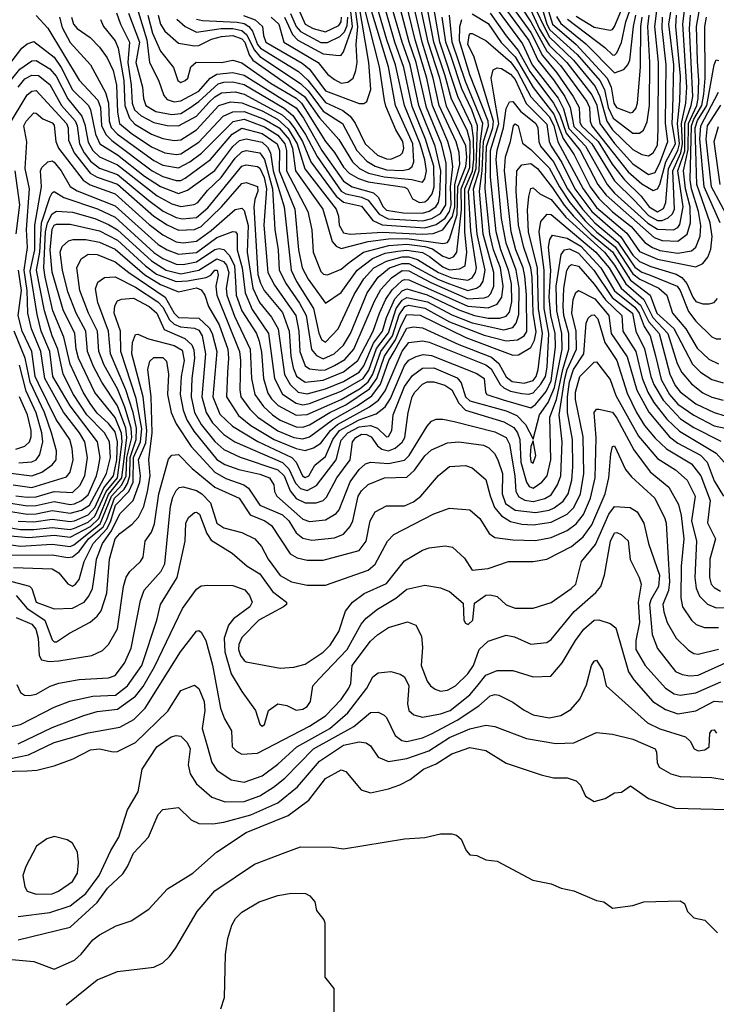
# Model space of a CAD drawing. Extents: x 501367 to 657802, y 482273 to 547541.
# Tile 463 of 656: x 579432 to 582515, y 520004 to 524364. Entities that reach past the tile are written whole.
import ezdxf

# ---------------------------------------------------------------- set-up
doc = ezdxf.new("R2010")
doc.units = 0

msp = doc.modelspace()

# ---------------------------------------------------------------- linework, layer by layer
at = {"layer": '0CON20XD'}
for points in [[(579505, 524382.8), (579556.7, 524326.7), (579695, 524096.2), (579778.1, 524008.1), (579790.1, 523975), (579794, 523894), (579814.4, 523855), (579839.6, 523829.6), (580018.3, 523695), (580065, 523670.6), (580125, 523652.1), (580145, 523652.9), (580165, 523663.1), (580276.6, 523745), (580372.4, 523857.6), (580415, 523884.4), (580505, 523860.1), (580570.9, 523815), (580581.6, 523785), (580580.8, 523695), (580649.4, 523525), (580665.6, 523345), (580682.1, 523265), (580708.3, 523215), (580785, 523109.3), (580855, 523156.9), (580925.8, 523255), (580993.1, 523306.9), (581050.1, 523329.9), (581105, 523340.1), (581145, 523343.1), (581215, 523333.2), (581246.4, 523316.4), (581305, 523270.4), (581335, 523257.3), (581379.3, 523260.7), (581404, 523275), (581410.4, 523335), (581401.6, 523425), (581401.7, 523615), (581436.1, 523693.9), (581442.5, 523747.5), (581440.9, 523840.9), (581433.6, 523895), (581371.4, 524025), (581291.6, 524265), (581242.4, 524545)], [(579940.3, 524455), (579994.5, 524274.5), (580005.9, 524175), (580046.4, 524096.4), (580069.3, 524029.3), (580085, 524011.4), (580115, 524001.3), (580145, 524005.2), (580225, 524048.3), (580275.2, 524104.8), (580305, 524122.7), (580375, 524131.1), (580425, 524119.1), (580655, 523973.7), (580688.1, 523928.1), (580769.1, 523785), (580865, 523648.8), (580904.1, 523625), (580997.9, 523597.9), (581018.6, 523578.6), (581040.7, 523535), (581055, 523521.5), (581129.2, 523509.3), (581215, 523507), (581245, 523516.6), (581274.3, 523535.7), (581285.5, 523554.5), (581291.7, 523588.3), (581295.5, 523695), (581271.1, 523805), (581199.1, 523985), (581160.2, 524165), (581124.3, 524265), (581047.8, 524527.8)], [(581856.2, 524366.2), (582021.9, 524241.9), (582055, 524208.1), (582065, 524206.8), (582075, 524217.1), (582095, 524262.9), (582114.9, 524354.9), (582179.7, 524540.3)], [(581895, 524380.2), (581975, 524330.6), (582045, 524318.1), (582055, 524320.3), (582065, 524334), (582150, 524540)], [(579661.2, 524375), (579670.2, 524345), (579686.4, 524325), (579743.3, 524285), (579785, 524242.4), (579818.8, 524195), (579845, 524140), (579859.9, 524075), (579865.3, 523955.3), (579874, 523905), (579925, 523861.4), (580015, 523801.2), (580075, 523774.3), (580125, 523766.9), (580145, 523770.1), (580225, 523822.7), (580333.1, 523936.9), (580375, 523957.1), (580425, 523957.6), (580514.1, 523924.1), (580580.7, 523885), (580625, 523833.7), (580638.8, 523795), (580653.2, 523695), (580773.8, 523525), (580815, 523381.5), (580832, 523362), (580855, 523350.8), (580975, 523382.3), (581065, 523394.3), (581145, 523395.7), (581305, 523373.2), (581325, 523378.1), (581335, 523392.1), (581368.6, 523501.4), (581371.9, 523625), (581406, 523715), (581410.5, 523755), (581406.5, 523806.5), (581321.1, 523981.1), (581291.1, 524105), (581239.7, 524265), (581200.1, 524450.1)], [(579789.3, 524365), (579803, 524335), (579855, 524271.2), (579868.5, 524238.5), (579892.2, 524095), (579896.9, 523985), (579917.7, 523927.7), (579941.3, 523901.3), (580015, 523858), (580065, 523838), (580115, 523829.3), (580145, 523832.8), (580215, 523876.4), (580312.9, 523985), (580365, 524000.7), (580415, 523996.3), (580505, 523960.2), (580573.7, 523923.7), (580620.5, 523880.5), (580660.1, 523815), (580693.8, 523703.8), (580832.3, 523525), (580842.6, 523495), (580846.4, 523455), (580865, 523420.2), (580895, 523414.3), (581037.1, 523422.9), (581215.5, 523414.5), (581262.5, 523417.5), (581305.5, 523434.5), (581347.7, 523492.3), (581358, 523535), (581357.2, 523632.8), (581379.4, 523725), (581376.4, 523776.4), (581363.4, 523823.4), (581288.8, 523985), (581262.6, 524105), (581213, 524265), (581172, 524445)], [(579861.2, 524395), (579878.3, 524345), (579917.9, 524265), (579910.9, 524175), (579925.8, 524075), (579929.4, 523995), (579940, 523965), (579969.3, 523939.3), (580025, 523909.7), (580085, 523895.7), (580135, 523894.6), (580215, 523937.6), (580270.8, 523999.2), (580295, 524023.4), (580325, 524039.8), (580385, 524045.1), (580425, 524034.3), (580593.5, 523943.5), (580625.1, 523915.1), (580650.4, 523880.4), (580684.1, 523825), (580721.2, 523735), (580833, 523583), (580865, 523556.6), (580945, 523538.2), (580994.7, 523474.7), (581036.7, 523456.7), (581225, 523443), (581275, 523457.2), (581314.5, 523485.5), (581335, 523515.4), (581342.2, 523545), (581339.3, 523625), (581349.2, 523715), (581342.1, 523772.1), (581326.2, 523825), (581259, 523985), (581234.1, 524105), (581181.7, 524275), (581140.3, 524450.3)], [(579912.9, 524392.9), (579962.2, 524265), (579946.2, 524175), (579976.2, 524065), (579979.8, 524015), (579989.8, 523985), (580035, 523957.6), (580105, 523944.9), (580145, 523949.1), (580184.5, 523974.5), (580225, 524002.3), (580310.2, 524079.8), (580335, 524087.6), (580375, 524089.3), (580425, 524077), (580602.4, 523972.4), (580640.6, 523940.6), (580696.5, 523856.5), (580748.7, 523758.7), (580855, 523605.6), (580875, 523593.7), (580945, 523577.8), (580974.7, 523564.7), (581023.3, 523503.3), (581062.9, 523482.9), (581217, 523473), (581256.3, 523483.7), (581295, 523506.9), (581318.1, 523545), (581319.1, 523729.1), (581298.4, 523815), (581232.4, 523975), (581186.7, 524175), (581155.1, 524265), (581108, 524445)], [(579999.8, 524385), (580020.3, 524305), (580055, 524224.7), (580113, 524153), (580131.3, 524095), (580145, 524086.2), (580164.4, 524095), (580175.6, 524105), (580189.4, 524155), (580213.5, 524176.5), (580325, 524174.3), (580375, 524185.7), (580415, 524173), (580545, 524082), (580655, 524016.3), (580679.2, 523995), (580785, 523824.5), (580826, 523776), (580865, 523710.9), (580890.3, 523685), (580931.6, 523661.6), (580975, 523646.5), (581135, 523622.7), (581148, 523615), (581171, 523571), (581200.8, 523555), (581225, 523557.5), (581239.9, 523570.1), (581256.9, 523593.1), (581267.1, 523625), (581265, 523716.2), (581228.5, 523835), (581169.5, 523979.5), (581132.5, 524152.5), (581092.2, 524265), (581039, 524449)], [(580044.4, 524384.4), (580055, 524343.9), (580075, 524313.6), (580135, 524260), (580205, 524248.6), (580225, 524250.7), (580281.1, 524278.9), (580325, 524290.1), (580375, 524293.7), (580415, 524279.7), (580427.8, 524265), (580448.3, 524208.3), (580464.3, 524185), (580691.9, 524025), (580759.5, 523929.5), (580843.9, 523833.9), (580904.9, 523734.9), (580936.2, 523706.2), (580975.8, 523685), (581045, 523668.7), (581167, 523657), (581215, 523644.6), (581225, 523659.5), (581231.8, 523695), (581225, 523743.8), (581204.9, 523815), (581134.7, 523985), (581095.4, 524165), (581056.6, 524275), (581007, 524447)], [(580126.9, 524366.9), (580164.6, 524334.6), (580215, 524309), (580323.9, 524326.1), (580375, 524325.1), (580415, 524316.1), (580437.2, 524297.2), (580470.5, 524230.5), (580495, 524201.9), (580675, 524081.6), (580708.8, 524048.8), (580775, 523958.8), (580861.2, 523905), (580924.1, 523785), (580968.4, 523738.4), (581005.9, 523715.9), (581055, 523699.8), (581125, 523696.2), (581155, 523702.3), (581169.2, 523715), (581177.1, 523735), (581171.7, 523815), (581095.3, 523985), (581064.2, 524155), (580978.1, 524438.1)], [(580215, 524367.2), (580241.2, 524361.2), (580395, 524354), (580425, 524347.2), (580445.7, 524335), (580463.1, 524313.1), (580484.8, 524255), (580497.8, 524237.8), (580665.5, 524135.5), (580707.2, 524097.2), (580785, 523997.9), (580861.9, 523961.9), (580895, 523937.1), (580916.7, 523906.7), (580961.5, 523815), (581015.8, 523765), (581055, 523747.7), (581075, 523747.3), (581116.2, 523765), (581126.2, 523775), (581131.9, 523795), (581127.8, 523825), (581097.1, 523877.1), (581052.1, 523982.1), (581047.3, 524007.3), (581024.9, 524155.1), (580953.8, 524435)], [(580422.3, 524382.3), (580474.1, 524364.1), (580506.3, 524335), (580511, 524295), (580521.7, 524265), (580681.7, 524171.7), (580715.1, 524145.1), (580785, 524049.5), (580935, 523993.5), (580955, 523992.7), (580967.8, 524002.2), (580986.7, 524055), (580977.4, 524175), (580931.4, 524445)], [(580545.2, 524375), (580579.3, 524345), (580600.4, 524265), (580753.1, 524175), (580795, 524123.8), (580825, 524099.3), (580855, 524084), (580885, 524087.9), (580907.8, 524105), (580919.9, 524140.1), (580926.1, 524175), (580921.5, 524255), (580927.9, 524335), (580912.1, 524455)], [(580603.4, 524375), (580638.7, 524298.7), (580663.1, 524273.1), (580775, 524213.7), (580845.4, 524205.4), (580855, 524207.1), (580865, 524222.2), (580905.6, 524334.4), (580892.4, 524455)], [(581560.9, 524440.9), (581685, 524272.2), (581724.7, 524185), (581795, 524097.9), (581844.6, 524025), (581868.7, 523975), (581885, 523891.8), (581964.7, 523815), (582065, 523650.9), (582153.1, 523563.1), (582215, 523497.2), (582255, 523474.9), (582275, 523475.1), (582302.5, 523487.5), (582320.8, 523505), (582330.4, 523525), (582322.3, 523695), (582358, 523775), (582365.8, 523815), (582360.7, 523905), (582380.1, 523995), (582384, 524066), (582366.7, 524345), (582373.8, 524405)], [(581585, 524459.9), (581695, 524307.3), (581746.5, 524206.5), (581809.8, 524129.8), (581882.3, 524025), (581908.8, 523975), (581910.9, 523910.9), (581918.4, 523895), (581991.6, 523825), (582054.6, 523724.6), (582108.8, 523655), (582182.7, 523582.7), (582218.2, 523535), (582255, 523514), (582281.5, 523528.5), (582291.6, 523555), (582303.2, 523705), (582345, 523784.5), (582352, 523815), (582344.1, 523905), (582354.2, 524004.2), (582356.9, 524115), (582336.2, 524335), (582339.4, 524385)], [(581654.4, 524415), (581695, 524355.6), (581764.9, 524224.9), (581825, 524161.1), (581941.8, 524001.8), (581953.4, 523975), (581956.2, 523915), (581964.4, 523895), (582125, 523691.2), (582185, 523636.9), (582235, 523607.4), (582255, 523615.8), (582265, 523634.8), (582291.5, 523735), (582334.2, 523815), (582319.9, 523905), (582323.1, 523966.9), (582327.1, 524165), (582305.2, 524344.8), (582320.8, 524445)], [(581695, 524454.7), (581775, 524288.1), (581883.5, 524185), (581978.7, 524068.7), (582000.2, 524025), (582030, 523915), (582055, 523877), (582145, 523789.2), (582185, 523768.1), (582215, 523761.6), (582235, 523775.3), (582255, 523809.1), (582258.5, 523878.5), (582259.1, 524175), (582243.5, 524335), (582253.5, 524415)], [(581753.9, 524465), (581790.2, 524345), (581894.6, 524254.6), (582032.1, 524105), (582050.5, 524065), (582061.3, 523995), (582073, 523975), (582135, 523951.6), (582145.2, 523954.8), (582158.5, 523971.5), (582165.9, 523995), (582179.8, 524155), (582181.5, 524335), (582187.7, 524375)], [(580631.3, 524391.3), (580656.1, 524335), (580675, 524312.5), (580765, 524263), (580795, 524262.8), (580849.5, 524290.5), (580869.3, 524310.7), (580881.8, 524338.2), (580883.9, 524375)], [(580660.6, 524425), (580695.2, 524345), (580730.9, 524325), (580785, 524311.1), (580845, 524339.2), (580854.5, 524355), (580856.9, 524375)], [(580890.1, 523289.9), (580954.4, 523335.6), (581065.1, 523364.9), (581145, 523369.9), (581225, 523360.6), (581259.5, 523349.5), (581305, 523317.2), (581335, 523307), (581353.9, 523316.1), (581366.2, 523335), (581388, 523522), (581386.3, 523615), (581425, 523709.8), (581426.5, 523825), (581412.9, 523875), (581342.8, 524012.8), (581315.8, 524115.8), (581265.7, 524265), (581238.8, 524405)], [(581435, 524390.6), (581505, 524347.1), (581563.5, 524263.5), (581625, 524200.5), (581705, 524063.8), (581796.4, 523946.4), (581838, 523838), (581885.7, 523765.7), (581956.8, 523625), (581995, 523572.7), (582055, 523513.8), (582138.4, 523448.4), (582198.5, 523378.5), (582232.7, 523355), (582265, 523342.5), (582345, 523330.1), (582405, 523341.2), (582425, 523357.5), (582444.2, 523405.8), (582446.5, 523453.5), (582437.1, 523515), (582404.9, 523615), (582399.8, 523655), (582405.2, 523895), (582415, 523923.3), (582451.2, 523985), (582460.5, 524035), (582465.7, 524105), (582464.3, 524335), (582471.6, 524375)], [(581515, 524393.6), (581585, 524293.4), (581638.7, 524228.7), (581689.6, 524135), (581794.7, 523994.7), (581823.1, 523943.1), (581851.4, 523861.4), (581912.5, 523785), (581990.4, 523635), (582027.3, 523587.3), (582240.4, 523400.4), (582275, 523386.7), (582345, 523383.2), (582385.5, 523415), (582401, 523465), (582399.7, 523535), (582378.7, 523615), (582370.5, 523695), (582391, 523789), (582391.7, 523905), (582428.7, 523985), (582434.8, 524015), (582437.8, 524095), (582431.4, 524181.4), (582427.9, 524335), (582440, 524400)], [(581545, 524409.9), (581656.9, 524256.9), (581700.8, 524165), (581815, 524016.5), (581839.3, 523969.3), (581863.2, 523883.2), (581935.6, 523805), (582032.6, 523635), (582065, 523596.7), (582212.7, 523462.7), (582255, 523436.1), (582325.9, 523434.1), (582345, 523444), (582353.1, 523456.9), (582367.8, 523535), (582344.8, 523695), (582375.7, 523784.3), (582376.3, 523905), (582404.4, 523985), (582410.8, 524025), (582396.8, 524325), (582401.3, 524385)], [(581695, 524406.4), (581733.1, 524323.1), (581775, 524251.2), (581853.3, 524175), (581965, 524031.8), (581985.8, 523985.8), (581999.2, 523905), (582065, 523816.4), (582145, 523726.3), (582215, 523678.8), (582245, 523688.4), (582267.2, 523732.8), (582301.1, 523825), (582289.9, 523905), (582293.7, 524165), (582275.1, 524325), (582276.6, 524375)], [(581740.9, 524425), (581764.5, 524345), (581779.1, 524319.1), (581899.7, 524209.7), (581999.1, 524095), (582019.6, 524055), (582037.1, 523975), (582058, 523928), (582145, 523861.9), (582175, 523861.2), (582193.1, 523875), (582208.6, 523911.4), (582219, 523985), (582221.4, 524175), (582212.6, 524335), (582218.4, 524385)], [(579608.9, 524375), (579619.7, 524329.7), (579655, 524263.8), (579745, 524164.6), (579812.1, 524042.1), (579824.9, 523994.9), (579828, 523915), (579837.2, 523887.2), (579865, 523857.3), (580025, 523740.8), (580065, 523720.8), (580135, 523708.4), (580185, 523734.9), (580237.1, 523772.9), (580376.1, 523913.9), (580425, 523923.3), (580515, 523890.5), (580575, 523853.4), (580606.2, 523815), (580612.6, 523785), (580613.4, 523695), (580706.6, 523515), (580724.4, 523434.4), (580730.9, 523335), (580765, 523249.6), (580777, 523237), (580795, 523235.3), (580855, 523259.8), (580890.1, 523289.9)], [(580003.1, 523563.1), (580067.2, 523517.2), (580125, 523487.8), (580152.8, 523482.8), (580215, 523488.7), (580265, 523531), (580415, 523716.2), (580435, 523721.7), (580485, 523713.7), (580495, 523707.1), (580513.3, 523665), (580524.9, 523615.1), (580512.2, 523455), (580529.9, 523245), (580559.1, 523189.1), (580654.9, 523055), (580667.4, 522985), (580671.7, 522895), (580695, 522831.6), (580715, 522818.5), (580765, 522812.2), (580785, 522814.4), (580825, 522832.7), (580870.5, 522859.5), (580910.5, 522905), (581001.9, 523118.1), (581030.9, 523169.1), (581078, 523222), (581125, 523253.3), (581155, 523252.6), (581251.1, 523201.1), (581415, 523128.8), (581487.8, 523132.2), (581505, 523138.9), (581517.7, 523152.3), (581530.1, 523185), (581530.3, 523245), (581483.7, 523415), (581466.6, 523605), (581479.4, 523695), (581485.1, 523824.9), (581506.6, 523895), (581504.8, 523914.8), (581425, 524120.5), (581378.5, 524271.5), (581380, 524335), (581388.9, 524365)], [(580175, 523609.5), (580295, 523697.1), (580375, 523803.6), (580405, 523829.9), (580435, 523837), (580505, 523822.2), (580529.4, 523799.4), (580542.6, 523775), (580554.4, 523695), (580602.6, 523535), (580632.8, 523255), (580656.4, 523205), (580732.8, 523085), (580756.5, 522976.5), (580768.1, 522948.1), (580785, 522935.8), (580840.9, 522995), (580912.3, 523147.7), (580955, 523216.7), (580999.7, 523265), (581055, 523295.6), (581125, 523313.8), (581155, 523313.8), (581193.1, 523303.1), (581285.7, 523245), (581345, 523221.9), (581415, 523210.9), (581435, 523221.9), (581449.3, 523245), (581453.7, 523265), (581428.5, 523428.5), (581418, 523605), (581452.5, 523705), (581458, 523895), (581433.4, 523965), (581388.9, 524058.9), (581341.2, 524201.1), (581318, 524265), (581301.2, 524375)], [(581444.5, 523555.5), (581440.9, 523615), (581465.1, 523695), (581469.8, 523815), (581481.9, 523905), (581405, 524090.4), (581346.5, 524265), (581334.9, 524384.9)], [(581808.3, 524378.3), (581827.4, 524347.4), (581938, 524258), (582065, 524129), (582105.7, 524144.3), (582124.3, 524165), (582132.6, 524185), (582148.2, 524335), (582159.2, 524385)], [(579382.7, 523895), (579465, 524031.6), (579485, 524048.3), (579505, 524051.3), (579638.8, 523905), (579646.7, 523885), (579648.7, 523831.3), (579673, 523775), (579744.4, 523684.4), (579775, 523666.8), (579865, 523636.2), (580025, 523494.1), (580085.3, 523455.3), (580135, 523432.8), (580205, 523435.1), (580235, 523448), (580325.8, 523535), (580415, 523639), (580435, 523643.5), (580485, 523625.3), (580485.8, 523605.7), (580472.4, 523567.6), (580468.7, 523535), (580486.6, 523236.6), (580497.3, 523197.3), (580514, 523165), (580595, 523068.5), (580624.7, 522985), (580631.8, 522875), (580642.2, 522822.2), (580656.5, 522786.5), (580695, 522759.5), (580775, 522768), (580865, 522805.6), (580928.1, 522855), (580997, 522985), (581023.8, 523065), (581052.5, 523127.5), (581081.2, 523168.8), (581125, 523209.3), (581135.5, 523214.5), (581155, 523212.2), (581415, 523095.9), (581505, 523087.9), (581545.1, 523104.9), (581566.5, 523135), (581572.5, 523185), (581559.9, 523265), (581529.5, 523345), (581512.1, 523415), (581492.6, 523615), (581497.6, 523802.4), (581526.8, 523885), (581528.9, 523915), (581442.3, 524202.3), (581415.8, 524255), (581421.1, 524295), (581425, 524302.7), (581435, 524302.9), (581495, 524272.4), (581605, 524177.6), (581635, 524134.6), (581695, 524022.6), (581775, 523935.3), (581796.3, 523896.3), (581813.4, 523823.4), (581925.5, 523615), (581985, 523533.5), (582119.2, 523419.2), (582175, 523338.3), (582255, 523303.7), (582425, 523269.6), (582455, 523285.3), (582477.9, 523312.1), (582491.4, 523348.6), (582497.2, 523405), (582488.7, 523465), (582429.1, 523635), (582421.3, 523885), (582432.6, 523917.4), (582472.7, 523985), (582505, 524164.2), (582515, 524186.7), (582525, 524184.2)], [(579365, 524138.1), (579441.7, 524238.3), (579465, 524258.1), (579495, 524268.1), (579585, 524199), (579615, 524152.8), (579665, 524053.4), (579737, 523985), (579745.9, 523965), (579767, 523857), (579787.2, 523815), (579865, 523766.7), (579985, 523672.2), (580055, 523625.9), (580135, 523594.6), (580175, 523609.5)], [(579383.2, 524085), (579432.4, 524145), (579485, 524181.6), (579505, 524183.4), (579565, 524147.2), (579593.7, 524113.7), (579645, 524013.8), (579707.7, 523937.7), (579721, 523901), (579735, 523821.8), (579755.4, 523785.4), (579785, 523757.2), (579865, 523722), (580040, 523585), (580105, 523549.2), (580145, 523536.5), (580203.9, 523546.1), (580219.8, 523555), (580262.5, 523607.5), (580323.9, 523666.1), (580385, 523751.2), (580415, 523779.7), (580435, 523784.6), (580495.2, 523775.2), (580515.8, 523745.8), (580551.6, 523615), (580561.6, 523435), (580575.9, 523345), (580580.5, 523255), (580610.9, 523195), (580670.7, 523109.3), (580700.1, 523055), (580724.2, 522904.2), (580745, 522876.7), (580775, 522861.9), (580823.4, 522885), (580865, 522922.5), (580896.6, 522975), (580970.1, 523155), (581019.3, 523225), (581069, 523265), (581125, 523284.8), (581154.6, 523284.6), (581285, 523214.6), (581335, 523194.2), (581415, 523165.7), (581454.5, 523175.5), (581472, 523188), (581483.8, 523206.2), (581492.8, 523255), (581457.1, 523415), (581444.5, 523555.5)], [(579415, 522256), (579465, 522250.3), (579505, 522252), (579585, 522274.7), (579665, 522270.5), (579698.6, 522301.4), (579720.3, 522345), (579732.4, 522425), (579719.9, 522495), (579696.5, 522535), (579626, 522626), (579543, 522775), (579526.3, 522895), (579483.8, 522995), (579468.2, 523065), (579465.2, 523164.8), (579452.1, 523255), (579466, 523356), (579461.6, 523435), (579475.1, 523615), (579456.4, 523705), (579464.1, 523824.1), (579450.2, 523895), (579460.2, 523915), (579495, 523951.8), (579505, 523951.1), (579535, 523925.7), (579575, 523907.9), (579585, 523897.5), (579591.8, 523825), (579603.3, 523795), (579713.3, 523653.3), (579743.7, 523633.7), (579855, 523592.9), (580005, 523457), (580065, 523411.7), (580125, 523381.1), (580155, 523377), (580215, 523383.8), (580278.9, 523431.1), (580385, 523523.5), (580415, 523529.8), (580425, 523519.2), (580443.1, 523453.1), (580439.4, 523335), (580464.3, 523175), (580492.8, 523112.8), (580546.8, 523046.8), (580575.4, 522995.4), (580603.8, 522793.8), (580628.6, 522748.6), (580665, 522714.9), (580705, 522708), (580785, 522730.4), (580865, 522762.9), (580935, 522803.1), (580955, 522831.2), (580998.4, 522931.6), (581038.2, 522985), (581055.8, 523045.8), (581092.3, 523127.7), (581125, 523163.6), (581145, 523172.7), (581235, 523146.6), (581375, 523078.9), (581445, 523054.6), (581505, 523042.4), (581557, 523043), (581585, 523051.3), (581600.2, 523069.8), (581610.4, 523115), (581608.2, 523195), (581595.8, 523255), (581561.1, 523345), (581541, 523425), (581516.5, 523666.5), (581515.9, 523785), (581553, 523905), (581530.9, 524035), (581519, 524105), (581527.1, 524142.9), (581545, 524150.9), (581565, 524148.1), (581605, 524122.9), (581625, 524099.5), (581673.4, 523993.4), (581765, 523902.2), (581775.7, 523825), (581783.8, 523805), (581831.8, 523731.8), (581889.3, 523615), (581964.9, 523515), (582092.8, 523402.8), (582145, 523321.3), (582175, 523294.2), (582225, 523271.4), (582337.2, 523237.2), (582362.6, 523222.6), (582385, 523196.1), (582410.8, 523135), (582425, 523116.9), (582455, 523106), (582484.3, 523105.7), (582505, 523112.7), (582520.5, 523129.5)], [(579425, 524065.7), (579455, 524102.5), (579485, 524119.4), (579515, 524116.6), (579565, 524077.6), (579617.7, 523985), (579677, 523917), (579687.1, 523895), (579696.7, 523815), (579716.8, 523775), (579745, 523738.6), (579785, 523707), (579865, 523678.5), (580003.1, 523563.1)], [(582532.7, 523465), (582461.6, 523625), (582442.9, 523837.2), (582446.2, 523895), (582525, 524043.2)], [(579778.6, 522375), (579788.5, 522425), (579777.1, 522495), (579655, 522654.1), (579578.8, 522785), (579565.1, 522895), (579527.1, 522985), (579509.2, 523059.2), (579478.9, 523251.1), (579498.9, 523345), (579498.6, 523455), (579528.8, 523625), (579524.7, 523695), (579529.6, 523710.4), (579556.9, 523735), (579575, 523738.9), (579585, 523733.9), (579615.2, 523695), (579655, 523625.3), (579686.7, 523606.7), (579855, 523539.7), (580045, 523369.3), (580084.7, 523345), (580135, 523326.3), (580215, 523333), (580305, 523399.4), (580375, 523426), (580386.9, 523425), (580394, 523414), (580394.9, 523345.1), (580417.3, 523265), (580429.5, 523155), (580460.9, 523080.9), (580532.9, 522975), (580560.1, 522775), (580595.9, 522705.9), (580655, 522665.9), (580685, 522659.6), (580715, 522664.7), (580855, 522719.3), (580951.7, 522775), (580977.4, 522812.6), (581011.9, 522908.1), (581065, 522977.6), (581098.8, 523085), (581125, 523122.2), (581145, 523134.2), (581237.2, 523115), (581345, 523057.9), (581435, 523021.4), (581575, 522990.7), (581615, 523001.5), (581629.2, 523020.8), (581640.9, 523059.1), (581643.2, 523175), (581629.5, 523255), (581585.1, 523374.9), (581564.2, 523484.2), (581540.9, 523745), (581545, 523786.2), (581573.8, 523885), (581585, 523970.6), (581599.8, 524000.2), (581615, 524002.7), (581648.9, 523958.9), (581716.5, 523905), (581725.4, 523885), (581729.3, 523825), (581737.3, 523805), (581795.3, 523735), (581856.6, 523615), (581923.5, 523525), (581977.9, 523465), (582079.5, 523379.5), (582155, 523268), (582185, 523246.9), (582215, 523235.5), (582341.9, 523185), (582355.2, 523165.2), (582391.6, 523071.6), (582425, 523029.2), (582495, 522960.7), (582515, 522951.8), (582535, 522951.5)], [(582579.3, 523465), (582493.9, 523625), (582469.6, 523835), (582476.7, 523895), (582535, 523985.2)], [(579375, 522189.8), (579465, 522175.1), (579505, 522176.3), (579575, 522190.3), (579655, 522179.5), (579705, 522192.6), (579740.6, 522215), (579816, 522355), (579834.5, 522425), (579829.3, 522495), (579807.5, 522535), (579728.6, 522615), (579669.6, 522705), (579624.1, 522795), (579600.9, 522905), (579575, 522965.2), (579542, 523075), (579506.8, 523255), (579521.6, 523335), (579528.1, 523465), (579565, 523577.3), (579575, 523597.2), (579585, 523603.1), (579627.4, 523577.4), (579776.9, 523526.9), (579855, 523489.4), (580025, 523332.8), (580065, 523307.2), (580125, 523281.9), (580155, 523279.7), (580215, 523291.7), (580295, 523347.4), (580315, 523351.6), (580335, 523346.7), (580360.4, 523320.4), (580382.8, 523275), (580387, 523205), (580390.1, 523145), (580414.8, 523075.2), (580479.9, 522975), (580491.5, 522941.5), (580502.8, 522892.8), (580510.9, 522775), (580530.5, 522710.5), (580547.1, 522685), (580576.7, 522656.7), (580655, 522613.1), (580705, 522616), (580855, 522682.8), (580938.2, 522731.8), (580975, 522761.5), (580995.6, 522794.4), (581029.9, 522895), (581081.4, 522965), (581112.2, 523057.8), (581136.1, 523093.9), (581155, 523100.1), (581225, 523087.4), (581335, 523026.5), (581487.7, 522967.7), (581585, 522942.6), (581635, 522946.6), (581665.1, 522964.9), (581677, 522983), (581675.4, 523145.3), (581668.2, 523228.2), (581660.9, 523265), (581628.4, 523345), (581607, 523425), (581578, 523695), (581582.7, 523757.3), (581604.4, 523825), (581618, 523895), (581625, 523903.1), (581638.7, 523895), (581658, 523818), (581695, 523789), (581775, 523708.9), (581820.6, 523625), (581867.1, 523555), (581935, 523474.4), (581984.7, 523425), (582067.9, 523357.9), (582145, 523238.3), (582176, 523216), (582260.2, 523175), (582296.7, 523145), (582320.6, 523065), (582381, 522995), (582430.6, 522910.6), (582481.4, 522861.4), (582525, 522840.8)], [(582532.2, 523635), (582505.9, 523825), (582525, 523891.5)], [(579416.1, 523416.1), (579432.7, 523545), (579412.7, 523695)], [(579425, 522143.5), (579495, 522140.5), (579575, 522152.1), (579655, 522142.2), (579675, 522145.8), (579735, 522172.2), (579764.5, 522205), (579805, 522292.1), (579847.1, 522345), (579862, 522415), (579865.6, 522495), (579855, 522538.7), (579825, 522576.9), (579775, 522621.6), (579744.6, 522664.6), (579712.4, 522715), (579655, 522839.7), (579628.1, 522958.1), (579579.3, 523075), (579544.4, 523225), (579539.2, 523265), (579546.9, 523425), (579555.5, 523465), (579575, 523504.2), (579595, 523516.5), (579665, 523512.6), (579765, 523483.9), (579825, 523457.4), (579865, 523433.7), (580015, 523296), (580079.8, 523255), (580145, 523238.3), (580225, 523254.9), (580305, 523305.3), (580333.8, 523293.8), (580348, 523278), (580357.2, 523245), (580346.5, 523175), (580348.6, 523145), (580382.1, 523052.1), (580452.6, 522905), (580458.6, 522775), (580472, 522705), (580511.2, 522651.2), (580550.7, 522615), (580585, 522591.4), (580655, 522561.6), (580685, 522560.4), (580715, 522570.4), (580804.5, 522625), (580875, 522658.9), (580980.3, 522729.7), (581012.4, 522775), (581045.9, 522875), (581095, 522947.1), (581120.2, 523010.2), (581145, 523059.2), (581205, 523056.4), (581406.6, 522956.6), (581615, 522879.4), (581639.7, 522880.3), (581695, 522913.4), (581710.4, 522945), (581717.6, 522982.4), (581704.8, 523065), (581699.9, 523225), (581694.6, 523265), (581663.2, 523355), (581639, 523455), (581629.2, 523605), (581632.6, 523695), (581655, 523721.6), (581695, 523728.1), (581723.1, 523705), (581789.5, 523620.5), (581842.5, 523542.5), (581883.1, 523495), (581960.8, 523415), (582055, 523337), (582135, 523210.4), (582222.8, 523145), (582251.9, 523065), (582326.5, 522996.5), (582409.3, 522839.3), (582445, 522803.5), (582495, 522771.6), (582545, 522756.9)], [(579375, 522116.9), (579435, 522107.5), (579495, 522106.8), (579575, 522116.3), (579655, 522107.3), (579675, 522112.3), (579735, 522139.8), (579765, 522166.5), (579814.7, 522275.3), (579865.6, 522335), (579885.8, 522495), (579883, 522533), (579855, 522603.5), (579764.2, 522714.2), (579691.8, 522865), (579681.3, 522905), (579675.7, 522975), (579625, 523080), (579575, 523246.4), (579566.3, 523345), (579575, 523436.7), (579585, 523454), (579595, 523458.4), (579655, 523458.8), (579785, 523429.2), (579865, 523387.8), (579988.1, 523275), (580037.6, 523237.6), (580125, 523205.3), (580175, 523208.5), (580257.8, 523222.2), (580277.3, 523232.7), (580295, 523254.6), (580305.3, 523255), (580310.2, 523235), (580300, 523185), (580304.1, 523145), (580405.1, 522895), (580409.4, 522855), (580406.1, 522725), (580411.2, 522695), (580450.4, 522640.4), (580485.6, 522605), (580575, 522544.1), (580645, 522514.9), (580685, 522508.7), (580715, 522516.5), (580816.8, 522593.2), (580925.5, 522654.5), (580990.8, 522699.2), (581029.2, 522750.8), (581065.4, 522855), (581088.9, 522895), (581145, 522997.9), (581175, 523004.9), (581215, 523000.3), (581375, 522926.7), (581520, 522870), (581552.3, 522842.4), (581585, 522782.4), (581611.8, 522761.8), (581665, 522755.1), (581705, 522766.9), (581717.4, 522785), (581726.1, 522815), (581745.6, 522975), (581728.9, 523085), (581724.4, 523264.4), (581683.5, 523425), (581679.4, 523520.6), (581685, 523582), (581695, 523616.4), (581705, 523620), (581733.8, 523593.8), (581785, 523567.7), (581849.4, 523489.4), (582020, 523335), (582065, 523277.3), (582114.4, 523194.4), (582194.5, 523125), (582233.7, 523045), (582300.5, 522975), (582342.3, 522842.3), (582361.9, 522801.9), (582405, 522751.9), (582455, 522712.1), (582495, 522692.8), (582545, 522678.9)], [(579375, 522080.4), (579471.8, 522071.8), (579585, 522081.6), (579655, 522072.7), (579745, 522119.9), (579782.3, 522155), (579825, 522262.3), (579883.5, 522335), (579906.5, 522515), (579901.4, 522555), (579865, 522653.8), (579795, 522759.5), (579758.3, 522828.2), (579731.9, 522895), (579725.4, 522985), (579682.2, 523065), (579645, 523158.8), (579621.4, 523255), (579610.4, 523335), (579620, 523360), (579648.2, 523385), (579668.9, 523391.1), (579725, 523391.4), (579785, 523379.7), (579855, 523348.3), (579986.2, 523235), (580055, 523191.9), (580135, 523159.3), (580215, 523177), (580235, 523168.1), (580250.7, 523145), (580267, 523095), (580315, 523013.2), (580352.6, 522905), (580356.8, 522865), (580351.4, 522801.4), (580346.7, 522695), (580401, 522611), (580455, 522567.4), (580558.3, 522505), (580655, 522465.1), (580695, 522456.5), (580731.8, 522468.2), (580765, 522489.5), (580807.7, 522545), (580838.4, 522571.6), (580980.5, 522649.5), (581020.4, 522679.6), (581049, 522721), (581125, 522896.9), (581155, 522935.6), (581215, 522942.2), (581245, 522935.7), (581495, 522836.7), (581518.2, 522818.2), (581559, 522749), (581574.1, 522734.1), (581605, 522719.5), (581655, 522708.4), (581685, 522705.9), (581705, 522712.4), (581739, 522751), (581759.4, 522785), (581767.2, 522825), (581773.7, 522975), (581753.8, 523085), (581753.8, 523255), (581730.5, 523425), (581738.9, 523471.1), (581767.2, 523502.8), (581785, 523501.5), (581982, 523335), (582041.1, 523265), (582093.9, 523175), (582180.1, 523100.1), (582216.4, 523026.4), (582263, 522975), (582308.9, 522795), (582333.3, 522745), (582355, 522716.1), (582425, 522664), (582505.7, 522624.3), (582555, 522610.9)], [(580373.5, 522565), (580486, 522496), (580637, 522425), (580655.2, 522405), (580684.4, 522345), (580695, 522337.1), (580711.4, 522345), (580738.7, 522391.3), (580785, 522429.4), (580818.2, 522505), (580847.8, 522545), (580935, 522592.6), (581010.3, 522619.7), (581050.2, 522649.8), (581073.2, 522686.8), (581135, 522833), (581155, 522857.2), (581186.4, 522873.6), (581217.5, 522882.5), (581255, 522876.8), (581455, 522797.3), (581487.6, 522775), (581493.2, 522715), (581498.9, 522705), (581571.8, 522681.8), (581695, 522645.2), (581715, 522660.2), (581761.6, 522718.4), (581785, 522765.2), (581803.1, 522915), (581802.3, 522975), (581783.2, 523055), (581775.1, 523135.1), (581783, 523255), (581773.2, 523356.8), (581778.4, 523391.6), (581789.8, 523410.2), (581855, 523396.9), (581915, 523361.2), (582004.7, 523265), (582065, 523163.8), (582155, 523092.1), (582174.1, 523065), (582195.8, 523005.8), (582222.6, 522965), (582245.4, 522875.4), (582271.8, 522771.8), (582307.4, 522705), (582345, 522662.6), (582415, 522613), (582505, 522565.7), (582555, 522555.1)], [(581771.2, 522668.8), (581798.7, 522735), (581832.9, 522905), (581831.6, 522975), (581808.8, 523075), (581806.6, 523185), (581827.8, 523325), (581842.7, 523345), (581865, 523349.6), (581905, 523330.8), (581973.4, 523255), (582053.8, 523133.8), (582143.9, 523065), (582159.6, 522985), (582197.5, 522907.5), (582225.1, 522785), (582239.2, 522749.2), (582279.4, 522679.4), (582356.7, 522596.8), (582415, 522558.9), (582535, 522498.6)], [(579365, 522043.3), (579435, 522032.8), (579575, 522042.3), (579655, 522031.5), (579671, 522039), (579788.3, 522131.7), (579838.4, 522255), (579884.8, 522305.2), (579902.9, 522345), (579906.6, 522425), (579927.8, 522515), (579925.8, 522555), (579898, 522648), (579865, 522729.8), (579805.9, 522835), (579781.9, 522895), (579776.4, 522985), (579736, 523065), (579698.5, 523165), (579684.8, 523265), (579704.8, 523305.2), (579735, 523325.7), (579775, 523324), (579855, 523292.2), (579915, 523244.9), (580076.4, 523136.4), (580116, 523065), (580135, 523045.3), (580225, 523043.3), (580270.5, 523000.5), (580284.2, 522975), (580304.6, 522895), (580287.4, 522695), (580317.2, 522617.2), (580373.5, 522565)], [(579405, 521938.6), (579575, 521932.1), (579605.7, 521915.7), (579645, 521866.7), (579665, 521856.5), (579679.6, 521865), (579695, 521885.5), (579717.5, 521965), (579756.8, 522045), (579818.7, 522111.3), (579835.2, 522144.8), (579856.3, 522215), (579915.4, 522274.6), (579933.5, 522316.5), (579935.6, 522425), (579967.3, 522495), (579972.7, 522552.7), (579947.1, 522687.1), (579879.3, 522895), (579877.8, 522985), (579850.2, 523065), (579853.3, 523096.7), (579865, 523120), (579882.6, 523127.4), (579935, 523132), (580005.2, 523095), (580039.2, 523065), (580071.8, 522991.8), (580162.4, 522952.4), (580193.9, 522923.9), (580203.2, 522903.2), (580206.3, 522865), (580194, 522776), (580190.7, 522695), (580205.4, 522625), (580235, 522572.2), (580295, 522496.2), (580335, 522461.2), (580407.3, 522427.3), (580575, 522371.8), (580602.3, 522345), (580628.5, 522278.5), (580655, 522244.5), (580695, 522225.2), (580744.5, 522225.5), (580775, 522235.2), (580790.4, 522249.6), (580836.1, 522335), (580894.8, 522415), (580904.9, 522495), (580920.3, 522515), (580945, 522529.2), (580967.3, 522527.3), (580987, 522517), (581015, 522477.9), (581035, 522462.3), (581065, 522455.1), (581093.2, 522466.8), (581125, 522493.3), (581136.6, 522515), (581150.8, 522625), (581169.8, 522695), (581181.6, 522715), (581215, 522751), (581235, 522760.4), (581265, 522761.3), (581314.2, 522745.8), (581345, 522725.5), (581375.8, 522665.8), (581405.5, 522635.5), (581575, 522584.1), (581618.9, 522558.9), (581635.4, 522535.4), (581645.5, 522505), (581650.5, 522405), (581675, 522316.2), (581687.6, 522297.6), (581705, 522290.2), (581743.7, 522316.3), (581766.8, 522345), (581782.5, 522415), (581778.5, 522605), (581807.9, 522682.2), (581835.3, 522814.7), (581862.9, 522905), (581862, 522975), (581841, 523055), (581837.8, 523095), (581839.7, 523175), (581853.2, 523253.2), (581864.9, 523275.1), (581875, 523279.8), (581905, 523273.2), (581975, 523193.9), (582024.2, 523124.2), (582097.6, 523055), (582101.5, 522985), (582159.3, 522895), (582187.4, 522777.4), (582211.4, 522715), (582238.7, 522668.7), (582295.5, 522595.5), (582351.7, 522541.7), (582514.2, 522444.2), (582584.8, 522364.8)], [(579385, 521993.3), (579575, 521994.4), (579645, 521983.3), (579665, 521986.2), (579695, 522009.7), (579736.9, 522065), (579800.8, 522119.2), (579818.2, 522151.8), (579851.2, 522245), (579893.9, 522286.1), (579909.8, 522310.2), (579919.5, 522345), (579920.4, 522425), (579947.7, 522505), (579949.5, 522555), (579934.1, 522625), (579901.5, 522725), (579833.9, 522885), (579825.1, 522985), (579777.7, 523112.3), (579767.6, 523172.4), (579777.4, 523202.6), (579807.3, 523222.7), (579855, 523225.6), (579945, 523180.1), (580042.9, 523115), (580065, 523091.3), (580095.2, 523035.2), (580116, 523016), (580144.2, 523004.2), (580205, 522997.8), (580225, 522988.9), (580239.3, 522965), (580255.1, 522885), (580238.3, 522695), (580256.7, 522625), (580285, 522579.3), (580335, 522528.2), (580384.7, 522495), (580595, 522403.9), (580622.9, 522375), (580652.1, 522312.1), (580675, 522288.6), (580705, 522279.9), (580745, 522301.9), (580832.9, 522415), (580855, 522502.9), (580884.6, 522535), (580935, 522562.1), (580985, 522568.1), (581014.9, 522554.9), (581055, 522517.9), (581065, 522519.2), (581078.8, 522545), (581085.7, 522615), (581135, 522739.8), (581170.6, 522789.4), (581215, 522821.8), (581265, 522822.1), (581368.2, 522778.2), (581385.9, 522755.9), (581404.7, 522695), (581425, 522676.1), (581585, 522632.4), (581632.1, 522612.1), (581671.4, 522571.4), (581705, 522506.7), (581732.4, 522615), (581771.2, 522668.8)], [(579403.8, 522305), (579485, 522293.5), (579639.2, 522340.8), (579655, 522360.6), (579668.5, 522415), (579664.8, 522465), (579654.4, 522505), (579594.1, 522594.1), (579515, 522754.1), (579501.2, 522785), (579486.1, 522895), (579443.3, 522985), (579425.3, 523055), (579439.6, 523165), (579426, 523255)], [(579375, 521882.3), (579475.6, 521855.6), (579485.4, 521845), (579504.2, 521785), (579585, 521756.2), (579665, 521758.5), (579717.3, 521785), (579738.6, 521811.4), (579754.5, 521845), (579764.8, 521914.8), (579772.3, 521975), (579797.8, 522045), (579839, 522101), (579875, 522175.7), (579934.9, 522235.1), (579963.8, 522316.2), (579966.7, 522345), (579958.5, 522415), (579989.8, 522490.2), (579995.2, 522545), (579978.9, 522695), (579928.2, 522885), (579932, 522935), (579945, 522970), (579955, 522972.2), (580001.9, 522951.9), (580115, 522922.4), (580150.9, 522900.9), (580159.5, 522855), (580146.1, 522785), (580142.6, 522705), (580155.3, 522635.3), (580171.8, 522591.8), (580202.4, 522542.4), (580305, 522417.2), (580340.3, 522395), (580402, 522372), (580495, 522352.1), (580537.7, 522335), (580556.7, 522305), (580560, 522275), (580569.4, 522255), (580685, 522153), (580715, 522142), (580785, 522150), (580832.8, 522177.2), (580845.6, 522194.4), (580895, 522317.8), (580935, 522372.7), (580962.8, 522397.2), (580985, 522404.8), (581065, 522398.6), (581135, 522413.3), (581155.9, 522434.1), (581235, 522564.4), (581255, 522586.9), (581274.6, 522595.4), (581304.6, 522595.4), (581354.8, 522584.8), (581535, 522540), (581585, 522514.8), (581599.4, 522485), (581623.8, 522345), (581628.3, 522275), (581641.4, 522251.4), (581667.5, 522237.5), (581705, 522230.3), (581755.8, 522244.2), (581785, 522260.2), (581813, 522305), (581827.2, 522345), (581833.1, 522495), (581820.2, 522615), (581845.3, 522775), (581855.5, 522815), (581896.2, 522905), (581895.5, 522985), (581875.9, 523065), (581881.6, 523125), (581893.5, 523156.5), (581905, 523164.6), (581977.8, 523127.8), (582039, 523055), (582050, 522975), (582121.2, 522871.2), (582163.8, 522723.8), (582215.9, 522625.9), (582307.8, 522517.8), (582345, 522489.7), (582445, 522436.2), (582474.9, 522404.9), (582505, 522322.4), (582547.6, 522255)], [(579416.8, 521815), (579465, 521756.5), (579543.5, 521705), (579575, 521618.8), (579585, 521609.3), (579595, 521609.7), (579652, 521648), (579744, 521696), (579775, 521722.7), (579792.7, 521747.3), (579817.2, 521825), (579829.1, 521975), (579854.2, 522065.8), (579875, 522089), (579929.8, 522130.2), (579958, 522162), (579981.2, 522208.8), (579998.3, 522275), (580009.9, 522345), (580003.1, 522415), (580019, 522535), (580014.2, 522694.2), (579998.7, 522815), (580007.3, 522852.7), (580025, 522868.9), (580065, 522868.9), (580082.3, 522852.3), (580090.3, 522795), (580085.5, 522704.5), (580102, 522625), (580125.2, 522575), (580190.3, 522475), (580295, 522360.3), (580345, 522332.4), (580424, 522304), (580445, 522289.3), (580494.8, 522215), (580595, 522171.4), (580622.9, 522145), (580655, 522092.6), (580685, 522068.3), (580725, 522060), (580825, 522070.7), (580865, 522085.7), (580895, 522119.7), (580906.1, 522145), (580929.8, 522255), (580945, 522278.8), (580975, 522305.8), (581046.2, 522335), (581145, 522339.3), (581179.8, 522370.2), (581225, 522433.7), (581255, 522459.8), (581325, 522490.7), (581375, 522495.6), (581485, 522480), (581508.1, 522468.1), (581532.9, 522442.9), (581548.9, 522415), (581569.2, 522355), (581567.4, 522265), (581582.1, 522222.1), (581625, 522192.3), (581715, 522182.4), (581775, 522193), (581797.2, 522202.8), (581837.2, 522232.8), (581859.8, 522265), (581875.8, 522325.8), (581879.9, 522385), (581878.9, 522505), (581857.1, 522625), (581857.1, 522695), (581865, 522761.5), (581883.6, 522815), (581929.5, 522885), (581939.6, 523020.4), (581947.3, 523042.7), (581963.3, 523056.7), (581975, 523057.6), (581990.3, 523040.3), (582021.9, 522935), (582075.1, 522855), (582120.4, 522710.4), (582161.7, 522625), (582198, 522568), (582245, 522511.9), (582294.5, 522464.5), (582405, 522397.3), (582446.5, 522345), (582487.3, 522235), (582476.1, 522136.1), (582511.4, 522065), (582486.9, 521975), (582485, 521894.2), (582492.9, 521865), (582505, 521849.8), (582534.3, 521834.3)], [(579393.1, 522356.9), (579485, 522343.8), (579529.4, 522360.6), (579575, 522393.9), (579592.9, 522415), (579594.4, 522455.6), (579572.8, 522535), (579541.1, 522625), (579478.8, 522758.8), (579455.9, 522865.9), (579407.6, 522985)], [(579417, 521717), (579485, 521687.5), (579504, 521665), (579513.3, 521625), (579518.7, 521548.7), (579529.1, 521529.1), (579562.5, 521522.5), (579605, 521525.6), (579751.4, 521548.6), (579799.2, 521570.8), (579825, 521597.5), (579865, 521667.1), (579891.6, 521855), (579903.5, 521896.5), (579919, 521921), (579966.4, 521965), (579979.1, 521985), (579987.9, 522055), (580015, 522095.5), (580028.2, 522131.8), (580047.9, 522265), (580091.2, 522418.8), (580105, 522435.6), (580135, 522439.7), (580195, 522377.1), (580295, 522294.2), (580403.2, 522245), (580452.2, 522172.2), (580516.9, 522145), (580546.9, 522125), (580629.8, 521999.8), (580660.7, 521980.7), (580705, 521970.5), (580775, 521970.7), (580935, 522013.3), (580966.2, 522055), (580983.1, 522145), (581005.3, 522184.7), (581055, 522211.3), (581135, 522211.2), (581175, 522229.2), (581207.5, 522255), (581285, 522345.5), (581335, 522385.5), (581405, 522390.5), (581435, 522379.5), (581495, 522328.1), (581514.3, 522255.7), (581533.2, 522205), (581565, 522167.1), (581605, 522142.1), (581655, 522130.6), (581705, 522127.7), (581785, 522139.2), (581855, 522174.5), (581885, 522204.4), (581914.6, 522265), (581928.2, 522355), (581926.5, 522516.5), (581892.4, 522682.4), (581892, 522715), (581910.6, 522785), (581975, 522847.8), (581985, 522849.6), (582045, 522771.1), (582070, 522700.1), (582170.5, 522520.5), (582255, 522421.5), (582335, 522371.5), (582386.2, 522325), (582421, 522255), (582404.9, 522145), (582427, 522055), (582420.8, 521895), (582426.6, 521846.6), (582441.1, 521811.1), (582475.5, 521775.5), (582515, 521760), (582715, 521768.1)], [(579428.2, 522401.8), (579485, 522406.9), (579505, 522415.7), (579521.2, 522438.8), (579533.9, 522495), (579530.2, 522535), (579505, 522623.2), (579460.1, 522719.9), (579430.9, 522835)], [(579415, 522463.2), (579454.1, 522475.9), (579474.8, 522495), (579482.3, 522517.7), (579482.4, 522545), (579466.4, 522615), (579431.4, 522695)], [(579419.5, 521420.5), (579435.8, 521385), (579453.8, 521373.8), (579475, 521372.3), (579505, 521378.2), (579566.6, 521413.4), (579605, 521426.8), (579695, 521442.4), (579825, 521450.3), (579855, 521460.8), (579896.4, 521515), (579925, 521581.4), (579966.9, 521793.1), (579982.3, 521837.7), (580057.8, 521922.2), (580074.5, 521955), (580099.1, 522210.9), (580109.8, 522250.2), (580125, 522278.9), (580137.8, 522292.2), (580155, 522295.8), (580215, 522280.2), (580238.3, 522265), (580276, 522225), (580305, 522134.8), (580335, 522114.4), (580415, 522093.6), (580472.3, 522065), (580501.9, 522031.9), (580531.3, 521975), (580585, 521903.6), (580635, 521875.3), (580705, 521859.7), (580785, 521860.8), (580975, 521926.5), (581005, 521954), (581059.4, 522055), (581088.2, 522085), (581265, 522176.3), (581335, 522200.8), (581425, 522194.7), (581468.2, 522155), (581509.9, 522089.9), (581535, 522071.5), (581615, 522060.4), (581715, 522058.3), (581785, 522072.1), (581855, 522102), (581895, 522131.7), (581926.7, 522173.3), (581958.9, 522245), (581979.1, 522335), (581983.5, 522513.5), (581975.3, 522624.7), (581985, 522639.4), (581995, 522640), (582055, 522626.2), (582075, 522600.2), (582149.9, 522459.9), (582222.8, 522362.8), (582304.5, 522294.5), (582347.8, 522217.8), (582359.4, 522169.4), (582370.9, 522065), (582359.1, 521945), (582358.3, 521805), (582365.2, 521765), (582404.8, 521704.8), (582425.6, 521685.6), (582462.4, 521672.4), (582525, 521673.2)], [(579395, 521235.2), (579435, 521243.3), (579585, 521319.8), (579653.6, 521346.4), (579755, 521368.5), (579856.7, 521373.4), (579909, 521415), (579972, 521505), (580038.4, 521705), (580054.8, 521775), (580129, 521895), (580164.7, 522055), (580167.3, 522135), (580179.8, 522160.2), (580205, 522182.2), (580215, 522184.1), (580227.3, 522175), (580259.6, 522089.6), (580280, 522060), (580371.7, 522001.7), (580439.2, 521945), (580495, 521910.7), (580551.6, 521831.6), (580613.1, 521785), (580612.9, 521775), (580600, 521765), (580490, 521705), (580415, 521628.7), (580401.8, 521598.2), (580400.7, 521575), (580409.4, 521549.4), (580425, 521526.2), (580435, 521521.2), (580585, 521492.3), (580645, 521496.6), (580695, 521510.8), (580775, 521564.3), (580806.7, 521595), (580843.9, 521655), (580874.4, 521745.6), (580904.8, 521785.2), (580956.2, 521823.8), (581055, 521867.8), (581135, 521968.2), (581215, 522015.5), (581243.8, 522026.2), (581315, 522034.3), (581348.3, 522028.3), (581400.6, 521980.6), (581435, 521926.7), (581505, 521933.6), (581595, 521965.3), (581705, 521964.7), (581765, 521975.3), (581875, 522031.7), (581925.6, 522074.4), (581965, 522126.9), (582023.9, 522265), (582039.8, 522335), (582048.1, 522441.9), (582055, 522474), (582065, 522477.5), (582112.9, 522372.9), (582140.1, 522340.1), (582242.4, 522245), (582286.8, 522155), (582293.6, 522135), (582308.7, 521875), (582303, 521837), (582278.4, 521775), (582282.4, 521742.4), (582297.8, 521695), (582337.3, 521625), (582392.1, 521572.1), (582415, 521558), (582434.7, 521555.3), (582525, 521576.5)], [(581705, 522401.2), (581715.9, 522435), (581705, 522500), (581695, 522473.8), (581691.4, 522435), (581695, 522408.5), (581705, 522401.2)], [(579375, 522226.9), (579465, 522211.2), (579505, 522212.7), (579585, 522230.9), (579655, 522217.2), (579675, 522220.6), (579705.1, 522234.9), (579735, 522260.5), (579772.3, 522345), (579778.6, 522375)], [(579425, 521157.4), (579575, 521229.6), (579716.5, 521283.5), (579775, 521301.5), (579865, 521311.1), (579945, 521368.4), (579977.9, 521412.1), (580028.4, 521498.4), (580153.2, 521756.8), (580215, 521843.1), (580235, 521856.7), (580265, 521861.1), (580375, 521859.6), (580429.1, 521839.1), (580449.7, 521815), (580461.4, 521785), (580450, 521765), (580378, 521712), (580356.6, 521683.4), (580337.7, 521625), (580340, 521565), (580368, 521468), (580415, 521388.9), (580476, 521306), (580495, 521244.2), (580505, 521236), (580515, 521244), (580532.9, 521305), (580575, 521334.4), (580615, 521327.8), (580655, 521306.4), (580685, 521311.5), (580705, 521323.8), (580718.7, 521345), (580729.1, 521415), (580755.8, 521444.2), (580880.7, 521575), (580942.8, 521687.2), (580965, 521714.7), (581015.9, 521754.1), (581096.9, 521803.1), (581145, 521842.9), (581225, 521859.7), (581295, 521849.1), (581335, 521832.9), (581395, 521780.6), (581397.9, 521705), (581405, 521692.5), (581416.8, 521686.8), (581438.2, 521705), (581445, 521780), (581495, 521816.1), (581515, 521818.1), (581545, 521810.9), (581585, 521773.4), (581625, 521758.9), (581705, 521758.8), (581785, 521784), (581873.2, 521845), (581892.8, 521865), (581917.9, 521965), (581981.1, 522041.1), (582038.8, 522175), (582065, 522208.6), (582133.9, 522203.9), (582165.4, 522185), (582194.8, 522135), (582215.1, 522045.1), (582264, 521905), (582259.9, 521855), (582225, 521795.3), (582219.5, 521775), (582232, 521642), (582255, 521579.6), (582335, 521477.6), (582364.4, 521464.4), (582398.3, 521458.3), (582435, 521461.9), (582585, 521529.2)], [(579385, 521090.8), (579470.3, 521109.7), (579585, 521163), (579735, 521207), (579875, 521231.9), (579936.8, 521265), (579987.6, 521315), (580143.1, 521565), (580215, 521657.1), (580225, 521659.6), (580235, 521652.5), (580255.2, 521615.2), (580285, 521505.8), (580320.5, 521315), (580338, 521268), (580369.1, 521215), (580372.5, 521145), (580391.9, 521125), (580415, 521112.3), (580485, 521115.9), (580715, 521235.6), (580785, 521281.6), (580855, 521354.7), (580889, 521405), (580898, 521425), (580904, 521505), (580985, 521612), (581015, 521640.7), (581065, 521672.9), (581148.5, 521698.5), (581185, 521682.9), (581210.4, 521635), (581215.3, 521585), (581208.3, 521505), (581235, 521435.6), (581249.5, 521415), (581270.4, 521400.4), (581295, 521391.5), (581325, 521394.7), (581361.5, 521415), (581415, 521467.9), (581440, 521505), (581465.4, 521575), (581505, 521613.1), (581585, 521639.5), (581622, 521632), (581695, 521598.8), (581765, 521606.5), (581785, 521620.5), (581886.1, 521743.9), (581982.2, 521827.8), (582004.7, 521855), (582019.7, 521905), (582046.9, 522055), (582065, 522092.1), (582075, 522093.8), (582094.1, 522084.1), (582125, 522056), (582133.3, 521973.3), (582173.8, 521895), (582182.2, 521865), (582169.7, 521785), (582174.8, 521695), (582158.5, 521615), (582159.6, 521575), (582199.7, 521505), (582290, 521405), (582329.2, 521379.2), (582355, 521374), (582425, 521383), (582535, 521432.2)], [(579295, 521034), (579465, 521038.1), (579508.3, 521041.7), (579585, 521060.8), (579669, 521091), (579745, 521131.3), (579785, 521135.3), (579845, 521122.7), (579865, 521124), (579945, 521163.1), (580087.7, 521302.3), (580145, 521394.4), (580205, 521417.5), (580225, 521402.5), (580247.8, 521345), (580252, 521305), (580239.2, 521225), (580261.6, 521148.4), (580282.1, 521075), (580305, 521040.8), (580367.8, 520997.8), (580425, 520988.2), (580505, 521016.2), (580575, 521067.1), (580658.1, 521145), (580804.4, 521225), (580884.5, 521295.5), (580968.4, 521405), (580995.2, 521454.8), (581018, 521472), (581075, 521477.4), (581115.8, 521465.8), (581135, 521453.8), (581154, 521415), (581148.7, 521335), (581153.6, 521305), (581176.5, 521286.5), (581215, 521276), (581295, 521290.7), (581337.6, 521305), (581425, 521375.2), (581455, 521411.9), (581495, 521462.4), (581545, 521482.2), (581615, 521483.1), (581705, 521454), (581782.2, 521457.8), (581832.9, 521517.1), (581891.7, 521615), (581929.5, 521665), (581975, 521704.7), (581995, 521706.9), (582045, 521690.4), (582071, 521671), (582126.5, 521476.5), (582150.5, 521440.5), (582234.6, 521344.6), (582289.6, 521309.6), (582345, 521290.2), (582425, 521303.4), (582505, 521346.3), (582544.4, 521344.4)], [(579425, 520392.5), (579565, 520410.2), (579655, 520440.7), (579725.1, 520494.9), (579783.8, 520575), (579835.2, 520684.8), (579870.6, 520745), (579909.6, 520865), (579956.2, 520945), (579973.8, 521045), (580038.8, 521145), (580101.8, 521188.2), (580125, 521194.8), (580145, 521192), (580173.6, 521163.6), (580186.8, 521135), (580177.7, 521065), (580186.6, 521025), (580215, 520980.9), (580282.1, 520922.1), (580341.4, 520901.4), (580425, 520902.9), (580495, 520927.8), (580555, 520966), (580605, 521005.7), (580731.9, 521135), (580911.3, 521235), (580985, 521297.1), (581017.9, 521297.9), (581045, 521284.3), (581055, 521274.3), (581094, 521194), (581122.8, 521172.8), (581145, 521168.1), (581215, 521183.7), (581255, 521201.5), (581368, 521262), (581464.6, 521325.4), (581515, 521369.6), (581535, 521376.2), (581553.1, 521373.1), (581615, 521342.7), (581665, 521306.2), (581705, 521286.7), (581775, 521272.9), (581826.9, 521283.1), (581870.7, 521309.3), (581911.5, 521355), (581940.6, 521419.4), (581963.3, 521505), (581975, 521524), (581985, 521528), (582011.4, 521485), (582027.1, 521415), (582210.9, 521250.9), (582264.5, 521224.5), (582379, 521189), (582399, 521169), (582417.5, 521135), (582435, 521126.9), (582465, 521131.2), (582482.9, 521145), (582486, 521205), (582495, 521218.6), (582505, 521219.2), (582515.8, 521205)], [(579425, 520289.4), (579655, 520345.9), (579775.2, 520455), (579821.2, 520518.8), (579888.3, 520581.7), (579908.6, 520615), (579935, 520673.6), (580002.7, 520745), (580044.4, 520845), (580065, 520866.5), (580135, 520875.8), (580191.3, 520821.3), (580224.7, 520804.7), (580286.8, 520803.2), (580335, 520810.7), (580455, 520843), (580575, 520897.2), (580662.2, 520967.8), (580758.3, 521081.7), (580865, 521151.7), (580935, 521166.3), (580965, 521162.4), (580985, 521149.3), (581018, 521098), (581065, 521079.6), (581145, 521092.2), (581243.2, 521126.8), (581335, 521185.7), (581425, 521224.4), (581495, 521240.8), (581535, 521234.7), (581675, 521181.6), (581805, 521158.6), (581885, 521162.8), (581985, 521208.2), (582055, 521200.7), (582145, 521178.1), (582244.4, 521135), (582250.7, 521120.7), (582253.8, 521075), (582262.5, 521055), (582314.3, 521024.3), (582355, 521013.7), (582495, 521008.8), (582605, 520991)], [(579265.2, 520215.2), (579495, 520194), (579585, 520160), (579675, 520200.4), (579703.8, 520226.2), (579755, 520290), (579785, 520312.5), (579858.3, 520351.7), (579925.6, 520374.4), (580004, 520425), (580086.7, 520515), (580198.1, 520585), (580302.4, 520677.6), (580434.4, 520765), (580619.9, 520840.1), (580711, 520909), (580785, 521003.8), (580855, 521042.7), (580875.9, 521035.9), (580943.9, 520953.9), (580985, 520941.1), (581065, 520957.9), (581115, 520976.2), (581159.7, 521000.3), (581218.9, 521045), (581275, 521069.8), (581345, 521113.9), (581425, 521141.2), (581495, 521127.8), (581585, 521071.9), (581740.3, 521020.3), (581795, 521006.9), (581855, 521006.9), (581895, 520994.3), (581914.3, 520975), (581936.6, 520926.6), (581975, 520903.1), (582023.3, 520915), (582065, 520941.2), (582095.9, 520944.1), (582135, 520972.5), (582215, 520915.7), (582335, 520872.2), (582616.7, 520865)], [(579505, 520491.4), (579575, 520493.4), (579603.3, 520505), (579665, 520548.5), (579687.6, 520585), (579692.5, 520632.5), (579687.3, 520677.3), (579665, 520718.1), (579642.8, 520732.8), (579585, 520747.5), (579552.7, 520737.3), (579506, 520704), (579458.8, 520615), (579446.2, 520575), (579454.6, 520524.6), (579464.7, 520504.7), (579505, 520491.4)], [(579637.9, 520002.1), (579775, 520112.9), (579865, 520149.5), (580025, 520169.4), (580065, 520187.5), (580095, 520216), (580123.1, 520255), (580217.1, 520415), (580295, 520507.5), (580470.8, 520625), (580607.1, 520677.1), (580675, 520701.9), (580815, 520700.5), (580865, 520692.5), (581135, 520737.8), (581225, 520743.3), (581295, 520759.2), (581345, 520758.8), (581365, 520753.3), (581385.9, 520735.9), (581408.8, 520685), (581425, 520666.7), (581455, 520663.3), (581495, 520644), (581545, 520638), (581703.4, 520553.4), (581785, 520537.1), (581828.8, 520518.8), (581885, 520507.5), (581985, 520463.8), (582017.7, 520457.7), (582055, 520430), (582145, 520442), (582195, 520458.8), (582355, 520462.5), (582375, 520450), (582387.5, 520415), (582415, 520387.5), (582465, 520376.7), (582520.5, 520320.5)], [(580492.5, 520457.5), (580575, 520485.6), (580635, 520496.9), (580697.5, 520495), (580716.7, 520485), (580738.3, 520458.3), (580745, 520420), (580778.3, 520378.3), (580782.5, 520365), (580782.5, 520125), (580822.5, 520075), (580822.5, 519925)], [(580322, 519985), (580339.2, 520035), (580342.9, 520225), (580352.9, 520295), (580371.4, 520355), (580387.5, 520385), (580415, 520412.5), (580492.5, 520457.5)]]:
    msp.add_lwpolyline(points, dxfattribs=at)

doc.saveas('drawing.dxf')
